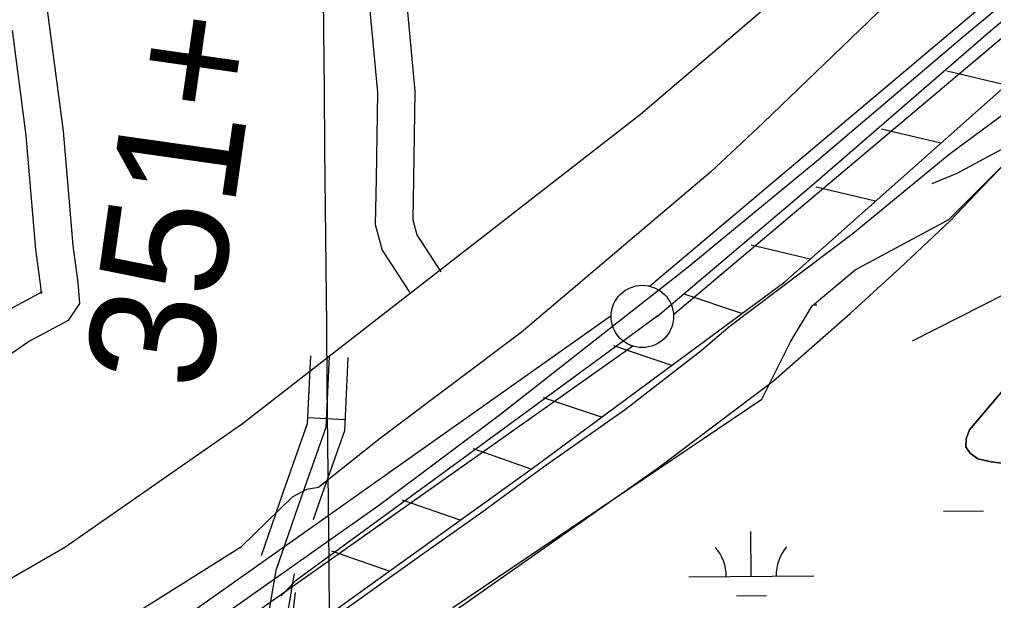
# Model space of a CAD drawing. Extents: x 3625074 to 3663148, y 511451 to 537151.
# Drawn here: x 3639573 to 3640354, y 521194 to 521660 of the extents above; entities that cross this region are included whole.
import ezdxf

# ---------------------------------------------------------------- set-up
doc = ezdxf.new("R2010")
doc.units = 0
for name, color, linetype in [('V-FLOD-BASE', 7, 'Continuous'), ('V-GRID-MAJR', 7, 'Continuous'), ('V-LEVE-TOET', 7, 'Continuous'), ('V-ROAD-CNTR', 7, 'Continuous'), ('V-RRAP-FSHR', 7, 'Continuous'), ('V-SITE-VEGE', 7, 'Continuous'), ('V-SURV-IDEN', 7, 'Continuous'), ('V-SURV-LINE', 7, 'Continuous'), ('V-TOPO-DPTH', 7, 'Continuous'), ('V-TOPO-MINR', 7, 'Continuous'), ('V-WETL-SWMP', 7, 'Continuous')]:
    doc.layers.add(name, color=color, linetype=linetype)

msp = doc.modelspace()

# ---------------------------------------------------------------- linework, layer by layer
at = {"layer": 'V-FLOD-BASE'}
for points in [[(3640084.68, 521422.54), (3640206.45, 521525.71), (3640349.15, 521649.45), (3640530.1, 521801.41), (3640700.21, 521944.72), (3640815.31, 522042.39), (3640935.48, 522146.42), (3641004.67, 522203.87), (3641096.37, 522280.23), (3641207.29, 522373.94), (3641292.28, 522443.16), (3641394.95, 522533.04), (3641502.54, 522624.4), (3641618.44, 522721.23), (3641693.55, 522786.65), (3641777.75, 522856.71), (3641876.19, 522941.01), (3641962.16, 523015.89), (3642078.07, 523113.53), (3642175.65, 523196.23), (3642287.5, 523293.99), (3642360.08, 523356.23), (3642377.54, 523340.27)], [(3640084.68, 521422.54), (3639942.9, 521318.66), (3639794.1, 521209.68), (3639782.93, 521198.1)]]:
    msp.add_lwpolyline(points, dxfattribs=at)
at = {"layer": 'V-GRID-MAJR'}
msp.add_spline([(3639863.33, 516966.03), (3639803.42, 523023.62), (3639743.47, 529084.29), (3639717.71, 531688.34)], degree=3, dxfattribs=at)
at = {"layer": 'V-LEVE-TOET'}
for points in [[(3641911.74, 523056.68), (3641792.56, 522962.05), (3641691.43, 522880.56), (3641588.97, 522780.63), (3641477.75, 522683.37), (3641366.57, 522587.7), (3641257.92, 522495.99), (3641108.29, 522375.71), (3640978.19, 522264.51), (3640831.77, 522144.14), (3640683.35, 522010.17), (3640528.74, 521884.41), (3640381.31, 521756.84), (3640260.61, 521665.46), (3640168.93, 521577.28), (3640126.9, 521537.74)], [(3640142.67, 521414.56), (3640241.19, 521488.89), (3640317.69, 521551.8), (3640428.48, 521633.81), (3640521.54, 521713.92), (3640635.15, 521810.32), (3640747.86, 521903.53), (3640861.58, 522003.94), (3640985.09, 522109.7), (3641093.05, 522210.43), (3641223.49, 522320.44), (3641338.74, 522407.31), (3641444.94, 522497.49), (3641546.29, 522587.01), (3641641.83, 522669.46), (3641773.73, 522787.83), (3641839.94, 522855.85)], [(3640126.9, 521537.74), (3639975.17, 521409.28), (3639862.49, 521324.4), (3639812.71, 521284.82), (3639803, 521283.38), (3639791.78, 521277)], [(3639743.2, 521125.29), (3639752.91, 521131.89), (3639765.42, 521141.14), (3639778.66, 521151.08), (3639797.27, 521163.77), (3639832.01, 521185.79), (3639891.66, 521228.54), (3639943.47, 521265.15), (3639992.9, 521301.56), (3640058.73, 521347.57), (3640119.3, 521394.78), (3640142.67, 521414.56)], [(3637041.63, 520732.38), (3637065.08, 520709.51), (3637149.69, 520668.07), (3637287.28, 520631.34), (3637461.32, 520580.71), (3637628.5, 520542.32), (3637689.44, 520541.57), (3637762.08, 520553.8), (3637956.31, 520601.98), (3638162.76, 520654.42), (3638357.9, 520708.11), (3638566.9, 520751.25), (3638772.46, 520801.08), (3638965.49, 520844.92), (3639032.7, 520867.35), (3639143.98, 520922.82), (3639286.98, 520991.12), (3639486.77, 521084.53), (3639649.09, 521173.29), (3639751.15, 521237.54), (3639791.78, 521277)]]:
    msp.add_lwpolyline(points, dxfattribs=at)
at = {"layer": 'V-ROAD-CNTR'}
msp.add_line((3639833.94, 521339.22), (3639803.97, 521340.61), dxfattribs=at)
for points in [[(3640108.85, 521461.67), (3640213.33, 521547.88), (3640330.24, 521647.39), (3640473.41, 521766.25), (3640606.8, 521880.56), (3640749.97, 521999.42), (3640889.99, 522120.78), (3641007.64, 522217.86), (3641157.45, 522344.56), (3641251.29, 522423.85), (3641358.29, 522514.01), (3641485.11, 522622.88), (3641621.03, 522741.14), (3641759.38, 522860.13), (3641937.19, 523010.94)], [(3641531.33, 522821.26), (3641311.38, 522638.97), (3640941.68, 522327.83), (3640690.19, 522112.7), (3640387.13, 521854.15), (3640070.79, 521583.84), (3639751.73, 521335.79), (3639609.58, 521236.78), (3639501.23, 521174.29), (3639323.4, 521092.04), (3639124.92, 520995.59), (3639026.16, 520947.39), (3638955.77, 520919.18), (3638756.53, 520871.26), (3638292.45, 520761.56), (3638013.32, 520688.94), (3637845.96, 520650.32), (3637719.65, 520619.89), (3637677.4, 520618.39), (3637626.45, 520629.19)], [(3639797.26, 522435.3), (3639810.17, 522300.17), (3639866.59, 521854.12), (3639889.98, 521602.72), (3639888.84, 521531.89), (3639888.19, 521499.39), (3639891.42, 521487.55), (3639910.76, 521457.84)], [(3639792.2, 522203.17), (3639836.77, 521850.85), (3639859.96, 521601.57), (3639858.85, 521532.43), (3639858.11, 521495.66), (3639863.71, 521475.12), (3639885.61, 521441.47)], [(3639534.88, 522173.06), (3639545.51, 522083.67), (3639573.27, 521835.98), (3639608.17, 521570.46), (3639615.98, 521478.93), (3639619.92, 521449.22), (3639621.23, 521432.37), (3639612.16, 521418.78), (3639581.3, 521402.22), (3639503.31, 521348.27), (3639441.48, 521310.11), (3639331.1, 521250.07), (3639184.97, 521180.84), (3639033.99, 521106.49), (3638981.66, 521081.98), (3638914.24, 521063.12), (3638815.59, 521039.83)], [(3639567.26, 521651.49), (3639578.33, 521567.23), (3639586.14, 521475.68), (3639590.07, 521446.07), (3639590.52, 521440.39), (3639591.37, 521441.67), (3639565.62, 521427.86), (3639486.89, 521373.39), (3639426.42, 521336.07), (3639400.67, 521322.07)], [(3638317.56, 520634.84), (3638538.23, 520688.04), (3638753.09, 520740.42), (3638936.85, 520785.49), (3638948.74, 520788.58), (3638960.57, 520791.88), (3638972.35, 520795.38), (3638984.06, 520799.09), (3638995.71, 520803), (3639007.29, 520807.12), (3639018.79, 520811.43), (3639030.22, 520815.95), (3639041.57, 520820.66), (3639052.83, 520825.57), (3639064.01, 520830.68), (3639264.96, 520924.67), (3639433.6, 521005.54), (3639562.66, 521072.49), (3639642.54, 521120.65), (3639737.33, 521183.21), (3639777.5, 521211.64), (3639860.74, 521270.52), (3639958.51, 521343.8), (3640108.85, 521461.67)], [(3639821.28, 521389.86), (3639818.64, 521333.11), (3639798.54, 521276.4), (3639778.48, 521218.24), (3639769.72, 521167.22), (3639765.88, 521112.76), (3639766.71, 521062.08), (3639775.05, 520962.38), (3639786.27, 520910.38), (3639814.37, 520883.74), (3639847.38, 520874.81), (3639905.24, 520869.89), (3639947.05, 520883.63), (3640014.07, 520932.15), (3640070.13, 520978.12), (3640154.71, 521040.01), (3640216.91, 521088.84), (3640291.73, 521134.27), (3640368.37, 521169.2)], [(3639806.29, 521390.56), (3639803.76, 521336.03), (3639784.38, 521281.35), (3639766.7, 521230.06)], [(3639836.26, 521389.16), (3639833.52, 521330.2), (3639812.7, 521271.45), (3639808.42, 521259.05)], [(3639793.45, 521215.63), (3639793.06, 521214.5), (3639784.63, 521165.42), (3639780.89, 521112.36), (3639781.7, 521062.83), (3639789.92, 520964.6), (3639799.95, 520918.08), (3639821.94, 520897.23), (3639849.99, 520889.64), (3639903.46, 520885.1), (3639940.15, 520897.15), (3640004.91, 520944.04), (3640060.94, 520989.99), (3640145.65, 521051.96), (3640208.36, 521101.19), (3640284.71, 521147.56), (3640362.09, 521182.82)]]:
    msp.add_lwpolyline(points, dxfattribs=at)
at = {"layer": 'V-RRAP-FSHR'}
for p, q in [((3640363.71, 521607.4), (3640316.2, 521618.69)), ((3640311.39, 521560.89), (3640263.88, 521572.18)), ((3640259.07, 521514.39), (3640211.56, 521525.67)), ((3640206.75, 521467.88), (3640159.25, 521479.17)), ((3640152, 521424.38), (3640105.71, 521439.93)), ((3640095.68, 521382.81), (3640049.39, 521398.35)), ((3640039.37, 521341.23), (3639993.08, 521356.78)), ((3639983.03, 521299.68), (3639936.92, 521315.75)), ((3639926.25, 521258.75), (3639880.14, 521274.82)), ((3639869.46, 521217.82), (3639823.35, 521233.89))]:
    msp.add_line(p, q, dxfattribs=at)
for points in [[(3639794.01, 521200.77), (3639789.2, 521159.98), (3639984.9, 521301.03), (3640186.34, 521449.73), (3640410.5, 521649), (3640714.88, 521911.19), (3640997.71, 522157.24), (3641327.72, 522442.21), (3641582.28, 522658.66)], [(3639789.2, 521159.98), (3639984.9, 521301.03), (3640186.34, 521449.73), (3640410.5, 521649), (3640714.88, 521911.19), (3640997.71, 522157.24), (3641327.72, 522442.21), (3641582.28, 522658.66)]]:
    msp.add_lwpolyline(points, dxfattribs=at)
at = {"layer": 'V-SITE-VEGE'}
msp.add_lwpolyline([(3640379.55, 521185.01), (3640312, 521160.46), (3640252.59, 521128.71), (3640087.71, 521012.19), (3639973.77, 520923.49), (3639951.03, 520907.42), (3639923.07, 520904.03), (3639896.94, 520915.91), (3639864.09, 520936.34), (3639823.33, 520972.32), (3639808.61, 520993.63), (3639797.1, 521030.17), (3639793.84, 521062.3), (3639794.27, 521077.61), (3639804.76, 521103.78), (3640084.74, 521300.61), (3640177.26, 521370.42), (3640238.68, 521424.4), (3640278.71, 521460.88), (3640318.79, 521498.74), (3640344.63, 521525.87), (3640358.98, 521540.79)], dxfattribs=at)
at = {"layer": 'V-SURV-LINE'}
for points in [[(3640077.8, 521446.36), (3641422.95, 522580.78)], [(3641442.29, 522557.85), (3640097.14, 521423.43)], [(3639586.28, 521096.59), (3640047.24, 521422.73)], [(3640064.57, 521398.24), (3639603.61, 521072.11)]]:
    msp.add_lwpolyline(points, dxfattribs=at)
msp.add_circle((3640072.2, 521422.02), 25, dxfattribs=at)
at = {"layer": 'V-TOPO-DPTH'}
msp.add_lwpolyline([(3640362.4, 521304.01), (3640351.69, 521305.37), (3640341.03, 521307.76), (3640334.91, 521312.3), (3640331.3, 521317.57), (3640331.47, 521323.96), (3640334.16, 521331.09), (3640384.25, 521390.07)], dxfattribs=at)
at = {"layer": 'V-TOPO-MINR'}
for points in [[(3640304.34, 521528.64), (3640324.42, 521537), (3640455.95, 521607.78), (3640475.12, 521617.73), (3640494.47, 521627.31), (3640514.09, 521636.33), (3640533.89, 521644.96), (3640964.11, 521825.15), (3640975.57, 521825.47), (3640984.52, 521822.52), (3640989.72, 521814.65), (3640992.41, 521803.51), (3640987.76, 521787.37), (3640980.59, 521772.99)], [(3640980.59, 521772.99), (3640969.62, 521761.24), (3640956.12, 521751.25), (3640592.07, 521557.67), (3640562.95, 521542.29), (3640533.78, 521527.04), (3640504.52, 521511.95), (3640475.21, 521496.98), (3640288.21, 521402.17)], [(3640384.25, 521390.07), (3640334.16, 521331.09), (3640331.47, 521323.96), (3640331.3, 521317.57), (3640334.91, 521312.3), (3640341.03, 521307.76), (3640351.69, 521305.37), (3640362.4, 521304.01)]]:
    msp.add_lwpolyline(points, dxfattribs=at)
at = {"layer": 'V-WETL-SWMP'}
for p, q in [((3640209.21, 521431.4), (3640211.85, 521431.43)), ((3640313.51, 521265.94), (3640345.51, 521266.26)), ((3640159.44, 521213.65), (3640159.08, 521249.65)), ((3640109.44, 521213.15), (3640209.44, 521214.15)), ((3640147.59, 521198.1), (3640171.59, 521198.34))]:
    msp.add_line(p, q, dxfattribs=at)
msp.add_lwpolyline([(3639920.27, 521188.7), (3640167.88, 521355.69), (3640190.91, 521401.76), (3640208.18, 521430.55), (3640242.73, 521459.34), (3640317.59, 521499.65), (3640467.31, 521649.37)], dxfattribs=at)
for centre, start, end in [((3640104.19, 521213.57), 359.8032, 41.34685), ((3640214.67, 521214.68), 139.80319, 181.34685)]:
    msp.add_arc(centre, 35.25, start, end, dxfattribs=at)

# ---------------------------------------------------------------- texts
at = {"layer": 'V-SURV-IDEN'}
msp.add_text('351+60.1', height=100, rotation=81.92984, dxfattribs=at).set_placement((3639724.28, 521360.96))

doc.saveas('drawing.dxf')
